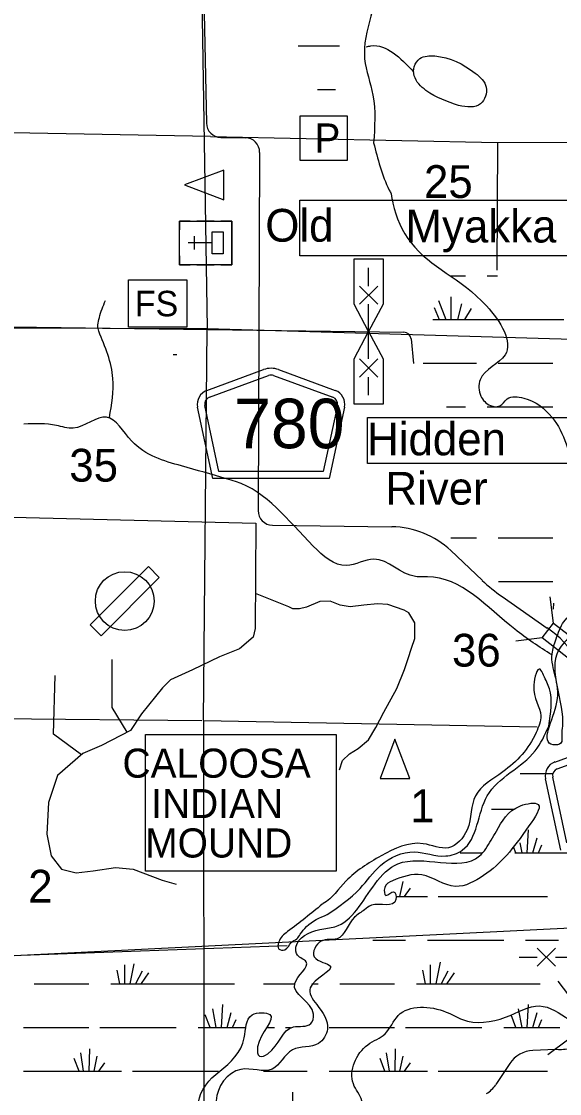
# Model space of a CAD drawing. Extents: x 408847 to 817539, y 923858 to 1151780.
# Drawn here: x 566200 to 573593, y 1072629 to 1087358 of the extents above; entities that cross this region are included whole.
import ezdxf

# ---------------------------------------------------------------- set-up
doc = ezdxf.new("R2010")
doc.units = 0
for name, color, linetype in [('Airports Landing Strip or Private Airport', 7, 'Continuous'), ('Bridges', 7, 'Continuous'), ('County Routes Highway Center Lines', 7, 'Continuous'), ('Culture', 7, 'Continuous'), ('Lakes and Ponds', 7, 'Continuous'), ('Level 39', 7, 'Continuous'), ('Level 43', 7, 'Continuous'), ('Level 44', 7, 'Continuous'), ('Local Roads Paved', 7, 'Continuous'), ('Local Roads Related Cells', 7, 'Continuous'), ('Local Roads Related Text', 7, 'Continuous'), ('Masks for Road Features', 7, 'Continuous'), ('Masks for Text', 7, 'Continuous'), ('Narrow River Creek and Branch and Slough', 7, 'Continuous'), ('Roadshields County Roads', 7, 'Continuous'), ('Section Lines', 7, 'Continuous'), ('State Park', 7, 'Continuous'), ('Swamps', 7, 'Continuous'), ('Township  and Range lines', 7, 'Continuous')]:
    doc.layers.add(name, color=color, linetype=linetype)

msp = doc.modelspace()

# ---------------------------------------------------------------- linework, layer by layer
at = {"layer": 'Airports Landing Strip or Private Airport'}
msp.add_lwpolyline([(567943, 1079870), (567143, 1079070), (567295, 1078918), (568093, 1079720)], close=True, dxfattribs=at)
msp.add_circle((567618, 1079395), 403, dxfattribs=at)
at = {"layer": 'Bridges'}
for p, q in [((573509, 1079092), (573463, 1079451)), ((573352, 1078889), (572993, 1078843)), ((573791, 1073885), (573574, 1074174)), ((573719, 1073378), (573430, 1073161))]:
    msp.add_line(p, q, dxfattribs=at)
msp.add_lwpolyline([(573509, 1079092), (573914, 1078779), (573758, 1078576), (573352, 1078889)], close=True, dxfattribs=at)
at = {"layer": 'County Routes Highway Center Lines'}
for p, q in [((568692, 1088381), (568741, 1085961)), ((568938, 1085765), (569275, 1085760)), ((569472, 1085559), (569451, 1080638)), ((569649, 1080437), (571289, 1080416)), ((572097, 1080088), (572529, 1079680)), ((572804, 1079456), (573421, 1079025))]:
    msp.add_line(p, q, dxfattribs=at)
for centre, radius, start, end in [((568941, 1085965), 200, 181.1523, 269.1886), ((569272, 1085560), 200, 359.7591, 89.1886), ((569651, 1080637), 200, 179.7591, 269.2322), ((571273, 1079216), 1200, 46.6158, 89.2321), ((574178, 1081424), 2400, 226.6159, 235.0736), ((572773, 1078015), 1200, 359.8539, 57.3711)]:
    msp.add_arc(centre, radius, start, end, dxfattribs=at)
at = {"layer": 'Culture'}
for p, q in [((568369, 1084616), (568369, 1084496)), ((568519, 1084616), (568369, 1084616)), ((568849, 1084616), (568609, 1084616)), ((569089, 1084616), (568939, 1084616)), ((569089, 1084016), (569089, 1084616)), ((568369, 1084226), (568369, 1084406)), ((568819, 1084316), (568490, 1084316)), ((568579, 1084226), (568579, 1084406)), ((568369, 1084136), (568369, 1084016)), ((568369, 1084016), (568519, 1084016)), ((568609, 1084016), (568849, 1084016)), ((568939, 1084016), (569089, 1084016))]:
    msp.add_line(p, q, dxfattribs=at)
for points in [[(568438, 1085112), (568979, 1084908), (568979, 1085316)], [(568369, 1084016), (568369, 1084616), (569089, 1084616), (569089, 1084016)], [(568819, 1084166), (568819, 1084466), (568969, 1084466), (568969, 1084166)], [(567670, 1083806), (568470, 1083806), (568470, 1083156), (567670, 1083156)], [(571331, 1077498), (571127, 1076956), (571535, 1076956)]]:
    msp.add_lwpolyline(points, close=True, dxfattribs=at)
at = {"layer": 'Lakes and Ponds'}
for p, q in [((573545, 1078875), (573545, 1078875)), ((573444, 1077677), (573447, 1077676))]:
    msp.add_line(p, q, dxfattribs=at)
for points in [[(572206, 1086203), (572508, 1086226), (572585, 1086455), (572434, 1086647), (571881, 1086883), (571675, 1086848), (571596, 1086736), (571596, 1086612), (571757, 1086410), (572206, 1086203)], [(573545, 1078875), (573651, 1079112), (574064, 1079458), (574205, 1079801), (574204, 1080057), (574408, 1080184), (574347, 1080390), (574320, 1080489)], [(573759, 1078931), (573580, 1078720), (573631, 1077675), (573622, 1077558), (573610, 1077442), (573506, 1077420), (573556, 1078005), (573490, 1078669), (573545, 1078875)], [(573447, 1077676), (573453, 1078191), (573373, 1078376), (573325, 1078458), (573239, 1078242), (573335, 1077818), (573271, 1077589), (572811, 1077047), (572438, 1076721), (572323, 1076254), (572066, 1076007), (571718, 1076062), (571142, 1075894), (570657, 1075546), (570347, 1075238), (570333, 1075230)], [(570402, 1075090), (570851, 1075446), (571134, 1075764), (571596, 1075950), (572028, 1075893), (572254, 1075972), (572600, 1076720), (573258, 1077337), (573444, 1077677)], [(568824, 1072125), (568634, 1072391), (568816, 1072846), (568924, 1072937), (569261, 1073394), (569368, 1073709), (569612, 1073716), (569445, 1073269), (569472, 1073141), (569584, 1073177), (569937, 1073545), (570175, 1073590), (570212, 1073720), (569955, 1074142), (570112, 1074440), (569993, 1074530), (569971, 1074642), (570298, 1074882), (570505, 1074920), (571059, 1075511), (571372, 1075785), (572493, 1075893), (572654, 1076111), (572724, 1076234), (573055, 1076581), (573299, 1076600), (573172, 1076307), (572548, 1075624), (572162, 1075475), (571699, 1075634), (571297, 1075552), (571191, 1075458), (571208, 1075351), (571313, 1075402), (571344, 1075294), (571010, 1075217), (570913, 1075154), (570776, 1075053), (570535, 1074756), (570319, 1074722), (570222, 1074507), (570444, 1074380), (570167, 1074084), (570256, 1073852), (570403, 1073515), (570282, 1073318), (569924, 1073229), (569644, 1072965), (569214, 1072962), (568875, 1072530), (568934, 1072264)], [(570333, 1075230), (569857, 1074854), (569783, 1074792), (569733, 1074706), (569733, 1074619), (569820, 1074606), (569907, 1074706), (569981, 1074755), (570031, 1074817)], [(570031, 1074817), (570117, 1074923), (570402, 1075090)]]:
    msp.add_spline(points, degree=3, dxfattribs=at)
at = {"layer": 'Local Roads Paved'}
for p, q in [((568795, 1085777), (566067, 1085827)), ((568795, 1085777), (572742, 1085694)), ((572742, 1085694), (572731, 1083939)), ((572742, 1085694), (574149, 1085699)), ((566073, 1083162), (571454, 1083087)), ((566073, 1083162), (571454, 1083087)), ((571552, 1082998), (571587, 1082659)), ((571552, 1082998), (571587, 1082659)), ((566079, 1080547), (569421, 1080467)), ((569421, 1080467), (569410, 1079019)), ((573286, 1074628), (573536, 1074378)), ((573536, 1074628), (573286, 1074378)), ((573036, 1074503), (573286, 1074503)), ((573536, 1074503), (574286, 1074503)), ((573536, 1073233), (573227, 1073221)), ((573536, 1073233), (573227, 1073221)), ((572909, 1073042), (572717, 1072752)), ((572909, 1073042), (572717, 1072752))]:
    msp.add_line(p, q, dxfattribs=at)
for points in [[(570571, 1077077), (570609, 1077207), (570708, 1077295), (570824, 1077370), (570969, 1077490), (571070, 1077657), (571177, 1077869), (571359, 1078195), (571464, 1078453), (571511, 1078606), (571558, 1078747), (571605, 1078883), (571605, 1079095), (571521, 1079234), (571456, 1079269), (571235, 1079349), (571091, 1079357), (570904, 1079337), (570716, 1079314), (570579, 1079338), (570439, 1079392), (570301, 1079391), (570116, 1079313), (570019, 1079288), (569929, 1079287), (569872, 1079316), (569414, 1079497)], [(569410, 1079019), (569383, 1078898), (569195, 1078739), (568920, 1078627), (568552, 1078449), (568249, 1078312), (568137, 1078201), (567850, 1077846), (567699, 1077617), (567298, 1077411), (567045, 1077301), (566696, 1076998), (566572, 1076627), (566549, 1076192), (566609, 1075897), (566752, 1075710), (566950, 1075661), (567184, 1075689), (567494, 1075736), (567734, 1075710), (568131, 1075562), (568325, 1075504)], [(567652, 1077593), (567444, 1077931), (567444, 1078591)], [(567026, 1077283), (566641, 1077568), (566663, 1078371)]]:
    msp.add_lwpolyline(points, dxfattribs=at)
for centre, radius, start, end in [((571453, 1082987), 100, 5.784, 89.2021), ((571453, 1082987), 100, 5.784, 89.2021), ((573242, 1072821), 400, 92.226, 146.5344), ((573242, 1072821), 400, 92.226, 146.5344), ((572383, 1072972), 400, 300.9488, 326.5345), ((572383, 1072972), 400, 300.9488, 326.5345)]:
    msp.add_arc(centre, radius, start, end, dxfattribs=at)
msp.add_spline([(573950, 1075601), (573923, 1074796), (573904, 1074638), (573940, 1074528), (573991, 1074444), (574039, 1074320), (574054, 1074164), (574044, 1074006), (573994, 1073898), (573930, 1073865), (573863, 1073785), (573865, 1073681), (573855, 1073557), (573828, 1073374), (573776, 1073278), (573720, 1073246), (573620, 1073232), (573536, 1073233)], degree=3, dxfattribs=at)
at = {"layer": 'Local Roads Related Cells'}
for p, q in [((570024, 1086056), (570024, 1085453)), ((570678, 1086056), (570024, 1086056)), ((570678, 1085453), (570678, 1086056)), ((570024, 1085453), (570678, 1085453)), ((570769, 1083473), (570769, 1084098)), ((570769, 1084098), (571169, 1084098)), ((571169, 1084098), (571169, 1083473)), ((570969, 1083723), (570969, 1083973)), ((570844, 1083723), (571094, 1083473)), ((570844, 1083473), (571094, 1083723)), ((570969, 1083098), (570769, 1083473)), ((571169, 1083473), (570969, 1083098)), ((570969, 1082723), (570969, 1083473)), ((570769, 1082723), (570969, 1083098)), ((570969, 1083098), (571169, 1082723)), ((570769, 1082098), (570769, 1082723)), ((570844, 1082723), (571094, 1082473)), ((570846, 1082473), (571096, 1082723)), ((571169, 1082723), (571169, 1082098)), ((570969, 1082223), (570969, 1082473)), ((571169, 1082098), (570769, 1082098))]:
    msp.add_line(p, q, dxfattribs=at)
at = {"layer": 'Masks for Road Features'}
for points in [[(570956, 1081916), (573812, 1081916), (573812, 1081285), (570956, 1081285)], [(567904, 1077564), (570523, 1077564), (570523, 1075684), (567904, 1075684)]]:
    msp.add_lwpolyline(points, close=True, dxfattribs=at)
at = {"layer": 'Masks for Text'}
msp.add_lwpolyline([(570025, 1084901), (574617, 1084901), (574617, 1084139), (570025, 1084139)], close=True, dxfattribs=at)
at = {"layer": 'Narrow River Creek and Branch and Slough'}
for points in [[(567261, 1083102), (567249, 1083159), (567248, 1083188)], [(566084, 1077804), (566071, 1074526), (569851, 1074664)]]:
    msp.add_lwpolyline(points, dxfattribs=at)
for points in [[(555087, 1079866), (555422, 1079779), (556110, 1079152), (556681, 1078898), (557347, 1078598), (558495, 1078316), (559705, 1077990), (560037, 1078019), (560272, 1078186), (560500, 1078293), (561374, 1079225), (561578, 1079820), (561783, 1080568), (561816, 1081713), (562390, 1083624), (562449, 1083754), (562764, 1084196), (563098, 1084249), (563537, 1084126), (563869, 1084171), (564222, 1084427), (564900, 1085248), (565142, 1085854), (565298, 1087652), (566190, 1088899), (566367, 1089358), (566429, 1089905), (566590, 1090292), (567054, 1090458), (567495, 1090772), (567559, 1090898), (567758, 1091229), (567967, 1091935), (567933, 1092619), (567817, 1092705), (567348, 1092758), (566974, 1092702), (567145, 1092965)], [(571332, 1088532), (570999, 1087430), (570915, 1086843), (571028, 1086347), (571038, 1085691)], [(570937, 1087010), (571000, 1087022), (571586, 1086666)], [(571038, 1085691), (571253, 1085041), (571280, 1084990)], [(571280, 1084990), (571302, 1084863), (571552, 1084317), (572589, 1083449), (572844, 1082776), (572501, 1082436), (572511, 1082212), (572642, 1082082), (572770, 1082075), (572872, 1082171), (573100, 1082184), (573489, 1081919), (573780, 1081135), (573858, 1080629), (574164, 1080075)], [(567248, 1083188), (567270, 1083289), (567353, 1083525)], [(567408, 1081916), (567457, 1082454), (567261, 1083102)], [(569018, 1081075), (568400, 1081252), (567716, 1081592), (567367, 1081921), (566911, 1081770), (566681, 1081807), (566234, 1081827)], [(571701, 1079728), (571613, 1079732), (571042, 1079970), (570664, 1079883), (570209, 1080151), (569141, 1081039), (569018, 1081075)], [(573487, 1078656), (572978, 1079007), (571776, 1079730), (571701, 1079728)], [(569814, 1071382), (570497, 1071733), (570866, 1072301), (570877, 1072531), (570760, 1072763), (570958, 1073300), (571196, 1073451), (571375, 1073700), (572034, 1073749), (572260, 1073645), (572852, 1073679), (573318, 1073833), (573727, 1073644)]]:
    msp.add_spline(points, degree=3, dxfattribs=at)
at = {"layer": 'Roadshields County Roads'}
for p, q in [((568747, 1082288), (569526, 1082575)), ((569733, 1082575), (570511, 1082289)), ((568781, 1082195), (569595, 1082494)), ((569664, 1082494), (570477, 1082195)), ((568831, 1081077), (568620, 1082059)), ((568912, 1081177), (568718, 1082080)), ((570540, 1082080), (570346, 1081177)), ((570638, 1082059), (570427, 1081077)), ((570427, 1081077), (568831, 1081077)), ((570346, 1081177), (568912, 1081177)), ((573527, 1077184), (574306, 1077471)), ((573561, 1077090), (574375, 1077389)), ((573611, 1075972), (573400, 1076955)), ((573692, 1076072), (573498, 1076976))]:
    msp.add_line(p, q, dxfattribs=at)
for centre, radius, start, end in [((569630, 1082293), 300, 69.827, 110.173), ((569630, 1082400), 100, 69.827, 110.173), ((568816, 1082101), 200, 110.173, 192.0999), ((570442, 1082101), 200, 347.9001, 69.827), ((568816, 1082101), 100, 110.173, 192.0999), ((570442, 1082101), 100, 347.9001, 69.827), ((573596, 1076997), 200, 110.173, 192.0999), ((573596, 1076997), 100, 110.173, 192.0999)]:
    msp.add_arc(centre, radius, start, end, dxfattribs=at)
at = {"layer": 'Section Lines'}
for p, q in [((568666, 1088344), (568749, 1083141)), ((563480, 1083154), (568749, 1083141)), ((568699, 1077754), (568749, 1083141)), ((568749, 1083141), (573972, 1082986)), ((568699, 1077754), (568707, 1072358))]:
    msp.add_line(p, q, dxfattribs=at)
at = {"layer": 'State Park'}
msp.add_line((566101, 1074526), (573961, 1074916), dxfattribs=at)
at = {"layer": 'Swamps'}
for p, q in [((572100, 1083863), (572300, 1083863)), ((572099, 1083574), (572099, 1083263)), ((571869, 1083429), (571940, 1083263)), ((571929, 1083525), (572032, 1083263)), ((572244, 1083477), (572190, 1083262)), ((572376, 1083416), (572287, 1083263)), ((571850, 1083263), (573200, 1083263)), ((573200, 1083263), (573650, 1083263)), ((572750, 1082663), (573200, 1082663)), ((573200, 1082663), (573500, 1082663)), ((572600, 1082063), (573200, 1082063)), ((573200, 1082063), (573500, 1082063)), ((572750, 1080263), (573200, 1080263)), ((573200, 1080263), (573500, 1080263)), ((573200, 1079663), (573500, 1079663)), ((573050, 1077024), (573500, 1077024)), ((573148, 1075938), (573165, 1076254)), ((573077, 1075938), (573052, 1076072)), ((573224, 1075938), (573283, 1076142)), ((572992, 1075938), (572960, 1076021)), ((572979, 1075938), (573876, 1075938)), ((573301, 1075938), (573350, 1076047)), ((571399, 1075338), (571442, 1075544)), ((571361, 1075338), (571776, 1075338)), ((571462, 1075337), (571545, 1075451)), ((571926, 1075338), (573426, 1075338)), ((571026, 1074738), (571476, 1074738)), ((571776, 1074738), (572826, 1074738)), ((573126, 1074738), (573576, 1074738)), ((571950, 1074433), (571891, 1074138)), ((567508, 1074324), (567546, 1074138)), ((567617, 1074396), (567617, 1074138)), ((567859, 1074312), (567765, 1074137)), ((567943, 1074288), (567844, 1074139)), ((571708, 1074324), (571746, 1074138)), ((571817, 1074396), (571817, 1074138)), ((572059, 1074312), (571965, 1074137)), ((572143, 1074288), (572044, 1074139)), ((566376, 1074138), (566826, 1074138)), ((566826, 1074138), (567126, 1074138)), ((567426, 1074138), (569126, 1074138)), ((569526, 1074138), (569961, 1074138)), ((570191, 1074138), (570276, 1074138)), ((570576, 1074138), (571026, 1074138)), ((571026, 1074138), (571326, 1074138)), ((571626, 1074138), (573326, 1074138)), ((568948, 1073538), (568965, 1073854)), ((573148, 1073538), (573165, 1073854)), ((568792, 1073538), (568726, 1073710)), ((568877, 1073538), (568830, 1073792)), ((569024, 1073538), (569083, 1073742)), ((572992, 1073538), (572926, 1073710)), ((573077, 1073538), (573030, 1073792)), ((573224, 1073538), (573283, 1073742)), ((569101, 1073538), (569150, 1073647)), ((573301, 1073538), (573350, 1073647)), ((566226, 1073538), (566826, 1073538)), ((566826, 1073538), (567126, 1073538)), ((567276, 1073538), (568326, 1073538)), ((568626, 1073538), (569283, 1073538)), ((569571, 1073538), (569676, 1073538)), ((569826, 1073538), (569896, 1073538)), ((570426, 1073538), (571026, 1073538)), ((571026, 1073538), (571326, 1073538)), ((571476, 1073538), (572526, 1073538)), ((572826, 1073538), (573597, 1073538)), ((566992, 1072939), (566926, 1073112)), ((567054, 1072938), (567015, 1073191)), ((567132, 1072938), (567138, 1073242)), ((567199, 1072938), (567242, 1073144)), ((571192, 1072939), (571126, 1073112)), ((571254, 1072938), (571215, 1073191)), ((571332, 1072938), (571338, 1073242)), ((571399, 1072938), (571442, 1073144)), ((567262, 1072937), (567345, 1073051)), ((571462, 1072937), (571545, 1073051)), ((566226, 1072938), (566826, 1072938)), ((566826, 1072938), (567576, 1072938)), ((567726, 1072938), (568908, 1072938)), ((569526, 1072938), (570126, 1072938)), ((570426, 1072938), (571026, 1072938)), ((571026, 1072938), (571776, 1072938)), ((571926, 1072938), (573426, 1072938)), ((569925, 1072649), (569925, 1072338))]:
    msp.add_line(p, q, dxfattribs=at)
for points in [[(570002, 1087024), (570569, 1087024)], [(570269, 1086424), (570516, 1086424)], [(572600, 1083863), (572738, 1083863)], [(568282, 1082782), (568336, 1082782)], [(571717, 1082663), (572450, 1082663)], [(572039, 1082063), (572300, 1082063)], [(572098, 1080263), (572450, 1080263)], [(572755, 1079663), (573200, 1079663)], [(573510, 1079285), (573512, 1079366)], [(572659, 1076538), (572966, 1076538)], [(572229, 1075938), (572526, 1075938)], [(567746, 1074411), (567691, 1074138)]]:
    msp.add_lwpolyline(points, dxfattribs=at)
at = {"layer": 'Township  and Range lines'}
for p, q in [((563415, 1077805), (568680, 1077755)), ((568699, 1077754), (573284, 1077665))]:
    msp.add_line(p, q, dxfattribs=at)

# ---------------------------------------------------------------- texts
at = {"layer": 'Culture'}
msp.add_text('FS', height=350, dxfattribs=at).set_placement((567756, 1083307))
at = {"layer": 'Level 39'}
for s, p in [('Old', (569550, 1084332)), ('Hidden', (570949, 1081398)), ('River', (571201, 1080719))]:
    msp.add_text(s, height=450, rotation=360, dxfattribs=at).set_placement(p)
at = {"layer": 'Level 43'}
for s, p in [('25', (571730, 1084933)), ('35', (566857, 1081036)), ('36', (572115, 1078495)), ('1', (571541, 1076357)), ('2', (566293, 1075253))]:
    msp.add_text(s, height=450, rotation=360, dxfattribs=at).set_placement(p)
at = {"layer": 'Level 44'}
for s, p in [('CALOOSA', (567588, 1076968)), ('INDIAN', (567982, 1076413)), ('MOUND', (567900, 1075872))]:
    msp.add_text(s, height=400, rotation=360, dxfattribs=at).set_placement(p)
at = {"layer": 'Local Roads Related Text'}
msp.add_text('P', height=400, dxfattribs=at).set_placement((570224, 1085556))
at = {"layer": 'Masks for Text'}
msp.add_text('Myakka', height=450, rotation=360, dxfattribs=at).set_placement((571477, 1084321))
at = {"layer": 'Roadshields County Roads'}
msp.add_text('780', height=680, dxfattribs=at).set_placement((569121, 1081495))

doc.saveas('drawing.dxf')
